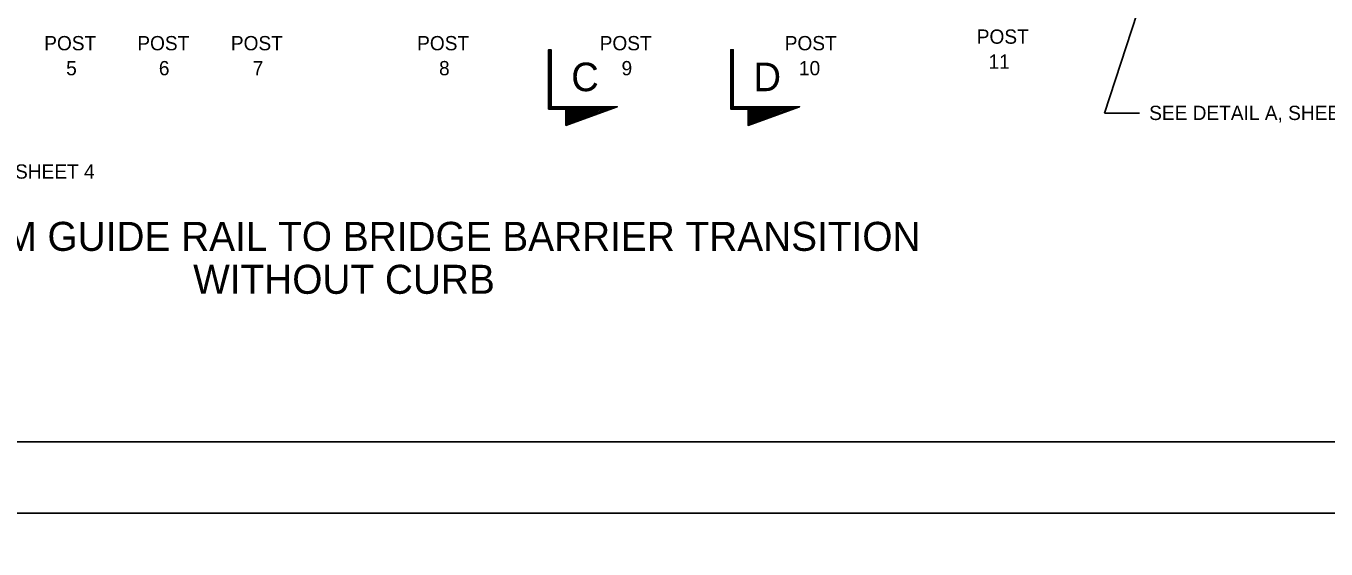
# Model space of a CAD drawing. Extents: x 632007860 to 635435983, y 295418622 to 297794622.
# Drawn here: x 632209523 to 632482682, y 297193122 to 297303010 of the extents above; entities that cross this region are included whole.
import ezdxf

# ---------------------------------------------------------------- set-up
doc = ezdxf.new("R2010")
doc.units = 0
for name, color, linetype in [('1', 7, 'Continuous'), ('PLT-BNDY', 7, 'Continuous'), ('S-DETL-DIMS', 7, 'Continuous'), ('S-DETL-T120', 7, 'Continuous'), ('S-DETL-T175', 7, 'Continuous'), ('S-DETL-T240', 7, 'Continuous')]:
    doc.layers.add(name, color=color, linetype=linetype)

msp = doc.modelspace()

# ---------------------------------------------------------------- linework, layer by layer
at = {"layer": '1'}
msp.add_lwpolyline([(632833860, 297215622), (632833860, 297779622), (632047860, 297779622), (632047860, 297215622), (632833860, 297215622), (632833860, 297241981), (632633860, 297241981), (632633860, 297306659), (632833860, 297306659), (632833860, 297335622), (632633860, 297335622), (632633860, 297215622), (632712661, 297215622), (632712661, 297241981), (632712661, 297215622), (632789661, 297215622), (632789661, 297241981), (632789661, 297229665), (632833860, 297229665)], dxfattribs=at)
at = {"layer": 'PLT-BNDY'}
for points in [[(632007860, 297794622), (632848860, 297794622), (632848860, 297200622), (632007860, 297200622)], [(632007860, 297200622), (632848860, 297200622), (632848860, 296606622), (632007860, 296606622)]]:
    msp.add_lwpolyline(points, close=True, dxfattribs=at)
at = {"layer": 'S-DETL-DIMS'}
for p, q in [((632436137, 297284718), (632445379, 297313030)), ((632443515, 297284718), (632436137, 297284718))]:
    msp.add_line(p, q, dxfattribs=at)
for points in [[(632319844, 297298037), (632319324, 297298037), (632319324, 297285538), (632322969, 297285538), (632322969, 297282126), (632333775, 297286059), (632319844, 297286059)], [(632358133, 297298037), (632357613, 297298037), (632357613, 297285538), (632361258, 297285538), (632361258, 297282126), (632372064, 297286059), (632358133, 297286059)]]:
    msp.add_lwpolyline(points, close=True, dxfattribs=at)
for points in [[(632319584, 297298037), (632319584, 297285798), (632333059, 297285798), (632333775, 297286059), (632319844, 297286059), (632319844, 297298037), (632319324, 297298037), (632319324, 297285538), (632332344, 297285538), (632322969, 297282126), (632322969, 297285538), (632333775, 297286059), (632323305, 297282545), (632323282, 297285287), (632331285, 297285378), (632323587, 297282906), (632323587, 297284994), (632329682, 297285084), (632323880, 297283278), (632323892, 297284678), (632328621, 297284915), (632324163, 297283673), (632324174, 297284418), (632327222, 297284667), (632324411, 297283933), (632324445, 297284249), (632326104, 297284441), (632324417, 297284089), (632322969, 297282126), (632322969, 297285538), (632324445, 297284249), (632333775, 297286059)], [(632357873, 297298037), (632357873, 297285798), (632371348, 297285798), (632372064, 297286059), (632358133, 297286059), (632358133, 297298037), (632357613, 297298037), (632357613, 297285538), (632370633, 297285538), (632361258, 297282126), (632361258, 297285538), (632372064, 297286059), (632361594, 297282545), (632361571, 297285287), (632369574, 297285378), (632361876, 297282906), (632361876, 297284994), (632367971, 297285084), (632362169, 297283278), (632362181, 297284678), (632366910, 297284915), (632362452, 297283673), (632362463, 297284418), (632365510, 297284667), (632362700, 297283933), (632362734, 297284249), (632364393, 297284441), (632362706, 297284089), (632361258, 297282126), (632361258, 297285538), (632362734, 297284249), (632372064, 297286059)]]:
    msp.add_lwpolyline(points, dxfattribs=at)

# ---------------------------------------------------------------- texts
at = {"layer": 'S-DETL-T120'}
for s, height, p in [('POST', 2999.8, (632409299, 297299278)), ('POST', 2999.8, (632213352, 297297904)), ('POST', 2999.8, (632232911, 297297904)), ('POST', 2999.8, (632252566, 297297904)), ('POST', 2999.8, (632291709, 297297904)), ('POST', 2999.8, (632330066, 297297904)), ('POST', 2999.8, (632368945, 297297904)), ('11', 2999.8, (632411767, 297294028)), ('5', 3000, (632217958, 297292654)), ('6', 3000, (632237435, 297292654)), ('7', 3000, (632257172, 297292654)), ('8', 3000, (632296315, 297292654)), ('9', 3000, (632334660, 297292654)), ('10', 2999.8, (632371933, 297292654)), ('SEE DETAIL A, SHEET 4', 2999.85, (632445524, 297283254)), ('SEE DETAIL B, SHEET 4', 2999.91, (632178016, 297270935))]:
    msp.add_text(s, height=height, dxfattribs=at).set_placement(p)
at = {"layer": 'S-DETL-T175'}
for s, p in [('ELEVATION VIEW FOR THRIE-BEAM GUIDE RAIL TO BRIDGE BARRIER TRANSITION', (632070911, 297255766)), ('WITHOUT CURB', (632244647, 297246742))]:
    msp.add_text(s, height=6096, dxfattribs=at).set_placement(p)
at = {"layer": 'S-DETL-T240'}
for s, p in [('C', (632324090, 297289315)), ('D', (632362379, 297289315))]:
    msp.add_text(s, height=6000, dxfattribs=at).set_placement(p)

doc.saveas('drawing.dxf')
